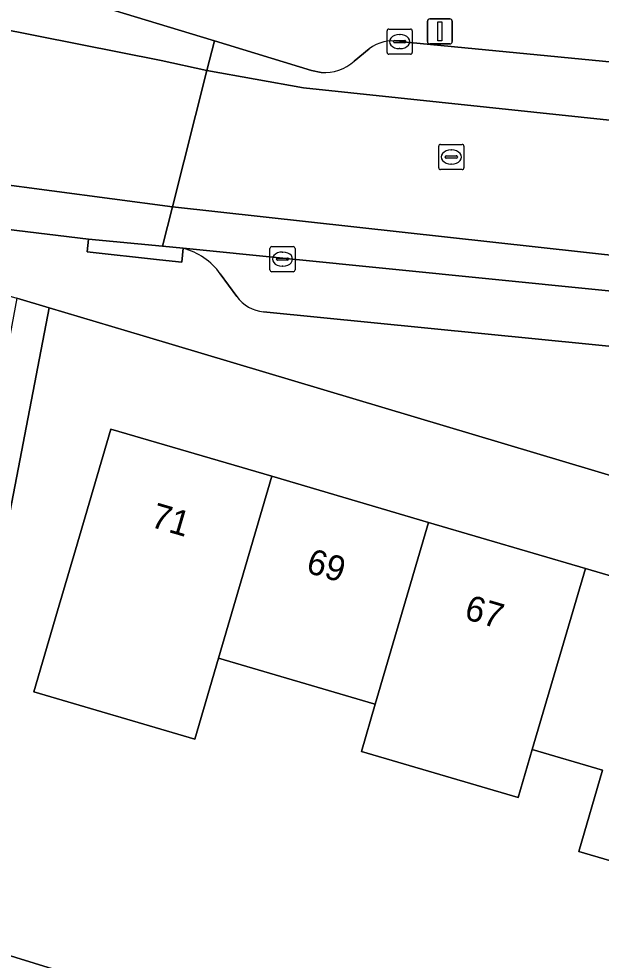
# Model space of a CAD drawing. Extents: x 163008 to 163854, y 382777 to 383982.
# Drawn here: x 163240.37 to 163263.5, y 383847.89 to 383885.27 of the extents above; entities that cross this region are included whole.
import ezdxf

# ---------------------------------------------------------------- set-up
doc = ezdxf.new("R2010")
doc.units = 0
for name, color, linetype in [('IMGEO_Erf', 7, 'Continuous'), ('IMGEO_Kolk', 7, 'Continuous'), ('IMGEO_Lichtmast', 7, 'Continuous'), ('IMGEO_Pand', 7, 'Continuous'), ('IMGEO_Pand_nummerreeks', 7, 'Continuous'), ('IMGEO_Parkeervlak_open', 7, 'Continuous'), ('IMGEO_Rijbaan_lokaal_gesloten', 7, 'Continuous'), ('IMGEO_Rijbaan_lokaal_open', 7, 'Continuous'), ('IMGEO_Rioolput', 7, 'Continuous'), ('IMGEO_Voetpad_open', 7, 'Continuous')]:
    doc.layers.add(name, color=color, linetype=linetype)

msp = doc.modelspace()

# ---------------------------------------------------------------- linework, layer by layer
at = {"layer": 'IMGEO_Erf'}
for points in [[(163281.971, 383844.679), (163284.768, 383860.885), (163245.308, 383872.684), (163241.573, 383873.797), (163234.649, 383837.824)], [(163266.045, 383851.197), (163262.611, 383852.205), (163263.558, 383855.433), (163260.764, 383856.253), (163260.204, 383854.343), (163253.975, 383856.172), (163254.527, 383858.051), (163254.477, 383858.066), (163248.3, 383859.879), (163247.358, 383856.667), (163240.965, 383858.543), (163241.907, 383861.755), (163242.619, 383864.18), (163244.026, 383868.977), (163250.42, 383867.101), (163256.646, 383865.273), (163262.875, 383863.445), (163269.101, 383861.618)]]:
    msp.add_lwpolyline(points, dxfattribs=at)
msp.add_lwpolyline([(163243.718, 383846.922), (163241.568, 383840.758), (163241.548, 383840.045), (163241.487, 383837.952), (163235.608, 383837.952), (163234.931, 383837.952), (163236.933, 383849.009), (163237.574, 383848.812), (163238.228, 383848.611)], close=True, dxfattribs=at)
at = {"layer": 'IMGEO_Kolk'}
for p, q in [((163254.997, 383883.936), (163254.997, 383884.788)), ((163255.072, 383884.862), (163255.924, 383884.862)), ((163255.998, 383884.788), (163255.998, 383883.936)), ((163255.299, 383884.405), (163255.697, 383884.405)), ((163255.485, 383884.642), (163255.51, 383884.642)), ((163255.256, 383884.356), (163255.256, 383884.368)), ((163255.694, 383884.319), (163255.296, 383884.319)), ((163255.508, 383884.082), (163255.483, 383884.082)), ((163255.74, 383884.368), (163255.74, 383884.356)), ((163255.924, 383883.862), (163255.072, 383883.862)), ((163250.419, 383876.225), (163251.271, 383876.225)), ((163250.344, 383875.299), (163250.344, 383876.151)), ((163250.832, 383876.005), (163250.857, 383876.005)), ((163251.345, 383876.151), (163251.345, 383875.299)), ((163250.603, 383875.719), (163250.603, 383875.731)), ((163251.041, 383875.682), (163250.643, 383875.682)), ((163250.646, 383875.768), (163251.044, 383875.768)), ((163250.855, 383875.445), (163250.83, 383875.445)), ((163251.087, 383875.731), (163251.087, 383875.719)), ((163251.271, 383875.225), (163250.419, 383875.225))]:
    msp.add_line(p, q, dxfattribs=at)
for points in [[(163254.997, 383883.936), (163254.997, 383884.788)], [(163255.072, 383884.862), (163255.924, 383884.862)], [(163255.998, 383884.788), (163255.998, 383883.936)], [(163255.924, 383883.862), (163255.072, 383883.862)], [(163250.419, 383876.225), (163251.271, 383876.225)], [(163250.344, 383875.299), (163250.344, 383876.151)], [(163251.345, 383876.151), (163251.345, 383875.299)], [(163251.271, 383875.225), (163250.419, 383875.225)]]:
    msp.add_lwpolyline(points, dxfattribs=at)
for centre, radius, start, end in [((163255.074, 383884.786), 0.0765, 91.552, 178.448), ((163255.074, 383884.786), 0.0765, 91.552, 178.448), ((163255.922, 383884.786), 0.0765, 1.552, 88.448), ((163255.922, 383884.786), 0.0765, 1.552, 88.448), ((163255.296, 383884.365), 0.0403, 85.8775, 175.7526), ((163255.701, 383884.367), 0.0386, 1.7309, 96.639), ((163255.293, 383884.355), 0.0366, 178.938, 274.7102), ((163255.697, 383884.362), 0.043, 264.8664, 352.4533), ((163255.074, 383883.938), 0.0765, 181.552, 268.448), ((163255.074, 383883.938), 0.0765, 181.552, 268.448), ((163255.922, 383883.938), 0.0765, 271.552, 358.448), ((163255.922, 383883.938), 0.0765, 271.552, 358.448), ((163250.421, 383876.149), 0.0765, 91.552, 178.448), ((163250.421, 383876.149), 0.0765, 91.552, 178.448), ((163251.269, 383876.149), 0.0765, 1.552, 88.448), ((163251.269, 383876.149), 0.0765, 1.552, 88.448), ((163250.643, 383875.728), 0.0403, 85.8775, 175.7526), ((163250.64, 383875.718), 0.0366, 178.938, 274.7102), ((163251.044, 383875.725), 0.043, 264.8664, 352.4533), ((163251.048, 383875.73), 0.0386, 1.7309, 96.639), ((163250.421, 383875.301), 0.0765, 181.552, 268.448), ((163250.421, 383875.301), 0.0765, 181.552, 268.448), ((163251.269, 383875.301), 0.0765, 271.552, 358.448), ((163251.269, 383875.301), 0.0765, 271.552, 358.448)]:
    msp.add_arc(centre, radius, start, end, dxfattribs=at)
for centre, major_axis, ratio, start_param, end_param in [((163255.484, 383884.362), (-0.387, 0.002), 0.722429, 4.712389, 7.853982), ((163255.509, 383884.362), (-0.39, 0.002), 0.717154, 1.570796, 4.712389), ((163250.831, 383875.725), (-0.387, 0.002), 0.722429, 4.712389, 7.853982), ((163250.856, 383875.725), (-0.39, 0.002), 0.717154, 1.570796, 4.712389)]:
    msp.add_ellipse(centre, major_axis=major_axis, ratio=ratio, start_param=start_param, end_param=end_param, dxfattribs=at)
at = {"layer": 'IMGEO_Lichtmast'}
for p, q in [((163256.596, 383884.367), (163256.596, 383885.167)), ((163256.596, 383885.167), (163256.596, 383884.367)), ((163256.696, 383885.267), (163257.486, 383885.267)), ((163257.486, 383885.267), (163256.696, 383885.267)), ((163257.586, 383885.167), (163257.586, 383884.367)), ((163257.586, 383884.367), (163257.586, 383885.167)), ((163257.486, 383884.267), (163256.696, 383884.267)), ((163256.696, 383884.267), (163257.486, 383884.267))]:
    msp.add_line(p, q, dxfattribs=at)
msp.add_lwpolyline([(163257.016, 383885.142), (163257.166, 383885.142), (163257.166, 383884.392), (163257.016, 383884.392), (163257.016, 383885.142)], dxfattribs=at)
for centre, start, end in [((163256.696, 383885.167), 90, 180), ((163256.696, 383885.167), 90, 180), ((163257.486, 383885.167), 0, 90), ((163257.486, 383885.167), 360, 90), ((163256.696, 383884.367), 180, 270), ((163256.696, 383884.367), 180, 270), ((163257.486, 383884.367), 270, 0), ((163257.486, 383884.367), 270, 0)]:
    msp.add_arc(centre, 0.1, start, end, dxfattribs=at)
at = {"layer": 'IMGEO_Pand'}
for points in [[(163250.42, 383867.101), (163244.026, 383868.977), (163242.619, 383864.18), (163241.907, 383861.755), (163240.965, 383858.543), (163247.358, 383856.667), (163248.3, 383859.879)], [(163256.646, 383865.273), (163250.42, 383867.101), (163248.3, 383859.879), (163254.477, 383858.066), (163254.527, 383858.051)], [(163262.875, 383863.445), (163256.646, 383865.273), (163254.527, 383858.051), (163253.975, 383856.172), (163260.204, 383854.343), (163260.764, 383856.253)], [(163269.101, 383861.618), (163262.875, 383863.445), (163260.764, 383856.253), (163263.558, 383855.433), (163262.611, 383852.205), (163266.045, 383851.197), (163266.99, 383854.425)], [(163243.718, 383846.922), (163238.228, 383848.611), (163237.574, 383848.812), (163236.933, 383849.009), (163234.931, 383837.952), (163235.608, 383837.952), (163241.487, 383837.952), (163241.548, 383840.045), (163241.568, 383840.758)]]:
    msp.add_lwpolyline(points, close=True, dxfattribs=at)
at = {"layer": 'IMGEO_Parkeervlak_open'}
for points in [[(163252.382, 383883.133), (163251.997, 383883.217), (163248.137, 383884.388), (163247.841, 383883.216), (163251.677, 383882.53), (163268.093, 383880.789), (163309.407, 383876.983), (163324.479, 383875.479), (163324.54, 383876.104), (163324.689, 383877.622), (163308.204, 383879.238), (163304.538, 383879.597), (163286.577, 383881.358)], [(163254.29, 383884.08), (163253.692, 383883.59)], [(163286.577, 383881.358), (163282.685, 383881.739), (163280.909, 383881.91), (163276.672, 383882.319), (163255.494, 383884.361)], [(163275.527, 383873.285), (163246.905, 383876.155)], [(163248.374, 383875.147), (163249.026, 383874.244)], [(163250.094, 383873.629), (163271.796, 383871.476), (163271.828, 383871.473)]]:
    msp.add_lwpolyline(points, dxfattribs=at)
for centre, radius, start, end in [((163255.204, 383882.885), 1.504, 78.8655, 127.4085), ((163252.504, 383884.889), 1.76, 266.0194, 312.4437), ((163246.214, 383873.574), 2.672, 36.0718, 75.0139), ((163250.244, 383875.124), 1.503, 215.8548, 264.2749)]:
    msp.add_arc(centre, radius, start, end, dxfattribs=at)
at = {"layer": 'IMGEO_Rijbaan_lokaal_gesloten'}
for points in [[(163202.732, 383887.965), (163192.195, 383890.113), (163190.895, 383884.377), (163204.99, 383882.657), (163209.302, 383882.107), (163216.405, 383881.461), (163239.273, 383878.75), (163246.474, 383877.797), (163247.841, 383883.216), (163246.023, 383883.617), (163232.868, 383886.228), (163220.692, 383889.273), (163211.777, 383892.101), (163199.034, 383896.851), (163175.768, 383906.531), (163144.131, 383919.474)], [(163211.777, 383892.101), (163220.692, 383889.273), (163232.868, 383886.228), (163246.023, 383883.617), (163247.841, 383883.216), (163248.137, 383884.388), (163240.446, 383886.733), (163229.804, 383889.004), (163225.297, 383890.118), (163225.033, 383890.195), (163213.922, 383893.452), (163213.352, 383893.619), (163190.692, 383902.754)], [(163234.482, 383877.567), (163243.137, 383876.519), (163246.08, 383876.236), (163246.474, 383877.797), (163239.273, 383878.75), (163216.405, 383881.461), (163209.302, 383882.107), (163204.99, 383882.657), (163190.895, 383884.377), (163190.416, 383882.267), (163194.736, 383881.725), (163207.244, 383880.374), (163213.961, 383879.687)]]:
    msp.add_lwpolyline(points, dxfattribs=at)
at = {"layer": 'IMGEO_Rijbaan_lokaal_open'}
for points in [[(163277.325, 383874.399), (163302.439, 383871.898), (163323.903, 383869.588), (163324.479, 383875.479), (163309.407, 383876.983), (163268.093, 383880.789), (163251.677, 383882.53), (163247.841, 383883.216), (163246.474, 383877.797)], [(163277.325, 383874.399), (163246.474, 383877.797), (163246.08, 383876.236), (163246.905, 383876.155), (163275.527, 383873.285), (163277.76, 383873.043), (163292.483, 383871.653), (163292.532, 383871.649), (163300.104, 383870.945), (163323.803, 383868.565), (163323.903, 383869.588), (163302.439, 383871.898)]]:
    msp.add_lwpolyline(points, close=True, dxfattribs=at)
at = {"layer": 'IMGEO_Rioolput'}
for p, q in [((163257.122, 383880.279), (163257.974, 383880.279)), ((163257.047, 383879.353), (163257.047, 383880.205)), ((163257.535, 383880.059), (163257.56, 383880.059)), ((163258.048, 383880.205), (163258.048, 383879.353)), ((163257.306, 383879.773), (163257.306, 383879.785)), ((163257.744, 383879.736), (163257.346, 383879.736)), ((163257.349, 383879.822), (163257.747, 383879.822)), ((163257.79, 383879.785), (163257.79, 383879.773)), ((163257.974, 383879.279), (163257.122, 383879.279)), ((163257.558, 383879.499), (163257.533, 383879.499))]:
    msp.add_line(p, q, dxfattribs=at)
for points in [[(163257.122, 383880.279), (163257.974, 383880.279)], [(163257.047, 383879.353), (163257.047, 383880.205)], [(163258.048, 383880.205), (163258.048, 383879.353)], [(163257.974, 383879.279), (163257.122, 383879.279)]]:
    msp.add_lwpolyline(points, dxfattribs=at)
for centre, radius, start, end in [((163257.124, 383880.203), 0.0765, 91.552, 178.448), ((163257.124, 383880.203), 0.0765, 91.552, 178.448), ((163257.972, 383880.203), 0.0765, 1.552, 88.448), ((163257.972, 383880.203), 0.0765, 1.552, 88.448), ((163257.346, 383879.782), 0.0403, 85.8775, 175.7526), ((163257.343, 383879.772), 0.0366, 178.938, 274.7102), ((163257.747, 383879.779), 0.043, 264.8664, 352.4533), ((163257.751, 383879.784), 0.0386, 1.7309, 96.639), ((163257.124, 383879.355), 0.0765, 181.552, 268.448), ((163257.124, 383879.355), 0.0765, 181.552, 268.448), ((163257.972, 383879.355), 0.0765, 271.552, 358.448), ((163257.972, 383879.355), 0.0765, 271.552, 358.448)]:
    msp.add_arc(centre, radius, start, end, dxfattribs=at)
for centre, major_axis, ratio, start_param, end_param in [((163257.534, 383879.779), (-0.387, 0.002), 0.722429, 4.712389, 7.853982), ((163257.559, 383879.779), (-0.39, 0.002), 0.717154, 1.570796, 4.712389)]:
    msp.add_ellipse(centre, major_axis=major_axis, ratio=ratio, start_param=start_param, end_param=end_param, dxfattribs=at)
at = {"layer": 'IMGEO_Voetpad_open'}
for points in [[(163240.446, 383886.733), (163248.137, 383884.388), (163251.997, 383883.217), (163252.382, 383883.133)], [(163253.692, 383883.59), (163254.29, 383884.08)], [(163255.494, 383884.361), (163276.672, 383882.319), (163280.909, 383881.91), (163282.685, 383881.739), (163286.577, 383881.358), (163304.538, 383879.597), (163308.204, 383879.238), (163324.689, 383877.622), (163345.817, 383875.552), (163373.79, 383872.81), (163379.513, 383872.249), (163390.672, 383871.155), (163394.426, 383870.787), (163406.591, 383869.595), (163411.409, 383869.123), (163421.765, 383868.108), (163428.032, 383867.494), (163437.894, 383866.512), (163442.083, 383866.095), (163465.269, 383863.787), (163472.562, 383863.061), (163482.019, 383862.153)], [(163169.678, 383883.374), (163176.201, 383881.849), (163186.314, 383879.784), (163194.116, 383878.484), (163204.223, 383877.406), (163230.891, 383874.924), (163230.886, 383874.604), (163235.215, 383874.595), (163239.71, 383874.352), (163240.298, 383874.177), (163241.573, 383873.797), (163245.308, 383872.684), (163284.768, 383860.885), (163285.202, 383860.755), (163285.821, 383860.573), (163309.58, 383853.577), (163311.763, 383852.932), (163323.859, 383849.376), (163328.139, 383848.118), (163328.876, 383850.219), (163328.897, 383850.341)], [(163246.905, 383876.155), (163246.851, 383875.601), (163245.963, 383875.699), (163243.087, 383876.017), (163243.137, 383876.519), (163234.482, 383877.567)], [(163249.026, 383874.244), (163248.374, 383875.147)], [(163234.649, 383837.824), (163241.573, 383873.797), (163240.298, 383874.177), (163238.204, 383862.946), (163238.199, 383861.671), (163237.408, 383857.66), (163234.053, 383841.193)], [(163281.698, 383870.488), (163271.828, 383871.473), (163271.796, 383871.476), (163250.094, 383873.629)]]:
    msp.add_lwpolyline(points, dxfattribs=at)
msp.add_lwpolyline([(163246.905, 383876.155), (163246.08, 383876.236), (163243.137, 383876.519), (163243.087, 383876.017), (163245.963, 383875.699), (163246.851, 383875.601)], close=True, dxfattribs=at)
for centre, radius, start, end in [((163255.204, 383882.885), 1.504, 78.8655, 127.4085), ((163252.504, 383884.889), 1.76, 266.0194, 312.4437), ((163246.214, 383873.574), 2.672, 36.0718, 75.0139), ((163250.244, 383875.124), 1.503, 215.8548, 264.2749)]:
    msp.add_arc(centre, radius, start, end, dxfattribs=at)

# ---------------------------------------------------------------- texts
at = {"layer": 'IMGEO_Pand_nummerreeks'}
for s, rotation, p in [('71', 343.6448, (163245.56, 383865.108)), ('69', 343.6421, (163251.735, 383863.297)), ('67', 343.6421, (163258.018, 383861.453))]:
    msp.add_text(s, height=1, rotation=rotation, dxfattribs=at).set_placement(p)

doc.saveas('drawing.dxf')
